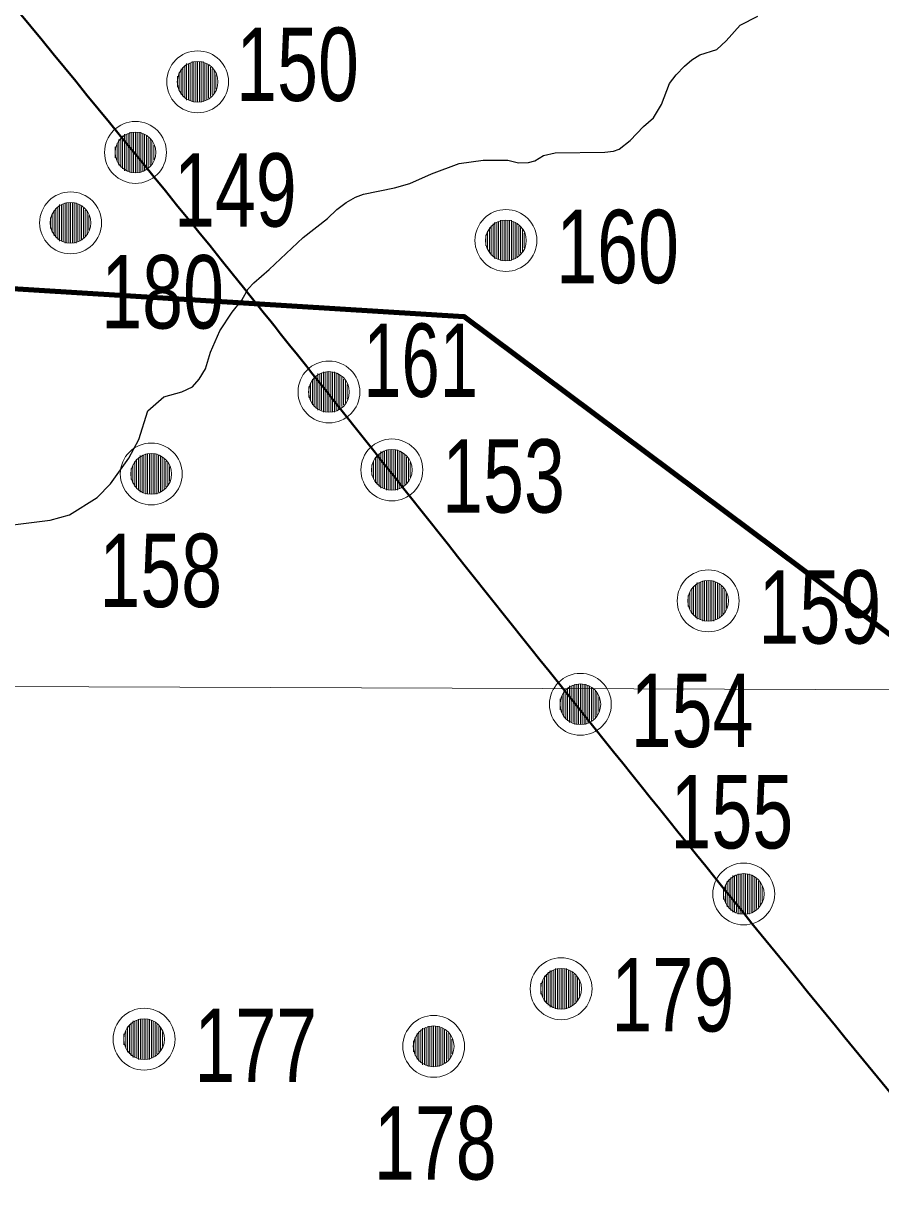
# Model space of a CAD drawing. Extents: x 553962 to 842807, y 8883888 to 9032388.
# Drawn here: x 764968 to 769644, y 8946421 to 8952764 of the extents above; entities that cross this region are included whole.
import ezdxf

# ---------------------------------------------------------------- set-up
doc = ezdxf.new("R2010")
doc.units = 0
doc.header["$LTSCALE"] = 160
for name, color, linetype, lineweight in [('15', 7, 'Continuous', 25), ('2', 7, 'Continuous', 13), ('21', 7, 'Continuous', 25), ('27', 7, 'Continuous', 90), ('32', 7, 'Continuous', 13), ('33', 7, 'Continuous', 13)]:
    doc.layers.add(name, color=color, linetype=linetype, lineweight=lineweight)

msp = doc.modelspace()

# ---------------------------------------------------------------- linework, layer by layer
at = {"layer": '15', "lineweight": 40}
msp.add_spline([(761549.2, 8957020.4), (762383.1, 8955993.9), (763257, 8954902.9), (764214.4, 8953717.3), (766168.2, 8951324.4), (767086.6, 8950171.6), (770317.8, 8946184.2), (771971, 8944146), (773006.3, 8942876.2), (773223.4, 8942642.3), (773373.7, 8942274.8), (774008.3, 8940921.5), (774359, 8940136.3), (774475.8, 8939919.1), (774642.8, 8939785.5), (774893.3, 8939668.5), (775511.2, 8939484.7), (775928.6, 8939267.5), (776078.9, 8939184), (776379.5, 8938916.7), (776680.1, 8938749.6), (776830.4, 8938582.6), (777398.1, 8938348.7), (777899.1, 8938231.7), (778550.4, 8938482.3), (779134.8, 8938866.6), (779452.1, 8939250.8), (779569, 8939384.5), (779685.9, 8939351.1), (779852.9, 8939217.4), (780086.7, 8939217.4), (780604.3, 8939451.3), (781055.2, 8939618.4), (781439.3, 8939618.4), (781823.3, 8939518.1), (782090.5, 8939401.2), (782290.9, 8939367.8), (782524.7, 8939518.1), (782858.7, 8939618.4), (783192.6, 8939651.8), (783509.9, 8939818.9), (783910.7, 8940119.6), (784278.1, 8940336.8), (784625.2, 8940434.5)], degree=3, dxfattribs=at)
at = {"layer": '2'}
msp.add_line((565315.3, 8949866.8), (791497.7, 8949052.2), dxfattribs=at)
at = {"layer": '21'}
for points in [[(768186, 8952066.6), (768216.9, 8952077), (768276.8, 8952125.6), (768349.5, 8952201.8), (768405, 8952249), (768448.6, 8952322.2), (768492.5, 8952435.6), (768528.1, 8952482.7), (768574.2, 8952530.8), (768613.3, 8952565.3), (768657.1, 8952591.4), (768749.7, 8952621.2), (768800.7, 8952669.2), (768878.1, 8952754.6), (768973.8, 8952803.2)], [(764735.9, 8950008.2), (765114.3, 8950055), (765220.7, 8950084.3), (765370.3, 8950178.2), (765443.7, 8950253.3), (765542.9, 8950393), (765598.6, 8950494.9), (765646.8, 8950651.1), (765735.2, 8950727.6), (765832.8, 8950754), (765891.8, 8950782.4), (765926.9, 8950823), (765961.1, 8950880.3), (765989.9, 8950971.4), (766040.9, 8951087.5), (766108.1, 8951189.6), (766159.2, 8951254.6), (766195.3, 8951316.5), (766224.6, 8951348.1), (766309.2, 8951420.9), (766494.8, 8951595.8), (766626.9, 8951699.9), (766678.8, 8951749.2), (766729.6, 8951787.4), (766780.6, 8951816.9), (766824.2, 8951832), (766991.9, 8951866.2), (767075.7, 8951890.5), (767194, 8951942.7), (767344.8, 8951998.9), (767476.1, 8952017.3), (767610.5, 8952017.2), (767669.1, 8952003.5), (767722.7, 8952005.2), (767758.5, 8952013.4), (767805.8, 8952043.2), (767869.4, 8952058.6), (768139.3, 8952060.8), (768186, 8952066.6), (768186, 8952066.6)]]:
    msp.add_lwpolyline(points, dxfattribs=at)
at = {"layer": '27'}
msp.add_lwpolyline([(750519.5, 8951321.2), (753181.6, 8952045.1), (767371, 8951165.8), (772338.7, 8947456.5)], dxfattribs=at)
msp.add_spline([(779358.3, 8951316.5), (778152, 8950383.2), (776870.5, 8948893), (775858.2, 8948102.8), (775096.9, 8948098.3), (774081.6, 8948143.1), (772814, 8947781.5), (772105.2, 8947296.6), (771547.4, 8947166.9), (771322, 8946330.6), (771374.4, 8945875.5), (771395.1, 8945546.1), (769593.3, 8944681.6), (768541.6, 8943918.8), (767488.3, 8942812.2), (766189.2, 8941452.3), (765366.7, 8940769), (764084.5, 8940646.2), (763321.5, 8941097.2), (762890.2, 8941044.2), (762866.3, 8940639.2), (762461.9, 8940181.4), (761397.4, 8939821), (760940.2, 8939919.5), (760875, 8939930.2)], degree=3, dxfattribs=at)
at = {"layer": '32'}
for p, q in [((768837, 8948117), (768837, 8947917)), ((768847, 8948117), (768847, 8947917)), ((768857, 8948117), (768857, 8947917)), ((768867, 8948127), (768867, 8947907)), ((768877, 8948127), (768877, 8947907)), ((768887, 8948127), (768887, 8947907)), ((768897, 8948127), (768897, 8947907)), ((768907, 8948127), (768907, 8947907)), ((768917, 8948127), (768917, 8947907)), ((768927, 8948127), (768927, 8947907)), ((768937, 8948117), (768937, 8947917)), ((768947, 8948117), (768947, 8947917)), ((768797, 8948067), (768797, 8947967)), ((768807, 8948087), (768807, 8947947)), ((768817, 8948097), (768817, 8947937)), ((768827, 8948107), (768827, 8947927)), ((768957, 8948107), (768957, 8947927)), ((768967, 8948097), (768967, 8947937)), ((768977, 8948087), (768977, 8947947)), ((768987, 8948077), (768987, 8947957)), ((768997, 8948057), (768997, 8947977)), ((768787, 8948047), (768787, 8947987))]:
    msp.add_line(p, q, dxfattribs=at)
for radius in [168.7, 111]:
    msp.add_circle((768897, 8948017), radius, dxfattribs=at)
at = {"layer": '33'}
for p, q in [((765819, 8952495), (765819, 8952395)), ((765829, 8952515), (765829, 8952375)), ((765839, 8952525), (765839, 8952365)), ((765849, 8952535), (765849, 8952355)), ((765859, 8952545), (765859, 8952345)), ((765869, 8952545), (765869, 8952345)), ((765879, 8952545), (765879, 8952345)), ((765889, 8952555), (765889, 8952335)), ((765899, 8952555), (765899, 8952335)), ((765909, 8952555), (765909, 8952335)), ((765919, 8952555), (765919, 8952335)), ((765929, 8952555), (765929, 8952335)), ((765939, 8952555), (765939, 8952335)), ((765949, 8952555), (765949, 8952335)), ((765959, 8952545), (765959, 8952345)), ((765969, 8952545), (765969, 8952345)), ((765979, 8952535), (765979, 8952355)), ((765989, 8952525), (765989, 8952365)), ((765999, 8952515), (765999, 8952375)), ((766009, 8952505), (766009, 8952385)), ((765809, 8952475), (765809, 8952415)), ((766019, 8952485), (766019, 8952405)), ((765490, 8952130), (765490, 8951990)), ((765500, 8952140), (765500, 8951980)), ((765510, 8952150), (765510, 8951970)), ((765520, 8952160), (765520, 8951960)), ((765530, 8952160), (765530, 8951960)), ((765540, 8952160), (765540, 8951960)), ((765550, 8952170), (765550, 8951950)), ((765560, 8952170), (765560, 8951950)), ((765570, 8952170), (765570, 8951950)), ((765580, 8952170), (765580, 8951950)), ((765590, 8952170), (765590, 8951950)), ((765600, 8952170), (765600, 8951950)), ((765610, 8952170), (765610, 8951950)), ((765620, 8952160), (765620, 8951960)), ((765630, 8952160), (765630, 8951960)), ((765640, 8952150), (765640, 8951970)), ((765650, 8952140), (765650, 8951980)), ((765660, 8952130), (765660, 8951990)), ((765670, 8952120), (765670, 8952000)), ((765470, 8952090), (765470, 8952030)), ((765480, 8952110), (765480, 8952010)), ((765680, 8952100), (765680, 8952020)), ((765136, 8951746), (765136, 8951606)), ((765146, 8951756), (765146, 8951596)), ((765156, 8951766), (765156, 8951586)), ((765166, 8951776), (765166, 8951576)), ((765176, 8951776), (765176, 8951576)), ((765186, 8951776), (765186, 8951576)), ((765196, 8951786), (765196, 8951566)), ((765206, 8951786), (765206, 8951566)), ((765216, 8951786), (765216, 8951566)), ((765226, 8951786), (765226, 8951566)), ((765236, 8951786), (765236, 8951566)), ((765246, 8951786), (765246, 8951566)), ((765256, 8951786), (765256, 8951566)), ((765266, 8951776), (765266, 8951576)), ((765276, 8951776), (765276, 8951576)), ((765286, 8951766), (765286, 8951586)), ((765296, 8951756), (765296, 8951596)), ((765306, 8951746), (765306, 8951606)), ((765316, 8951736), (765316, 8951616)), ((765116, 8951706), (765116, 8951646)), ((765126, 8951726), (765126, 8951626)), ((765326, 8951716), (765326, 8951636)), ((767530, 8951670), (767530, 8951490)), ((767540, 8951680), (767540, 8951480)), ((767550, 8951680), (767550, 8951480)), ((767560, 8951680), (767560, 8951480)), ((767570, 8951690), (767570, 8951470)), ((767580, 8951690), (767580, 8951470)), ((767590, 8951690), (767590, 8951470)), ((767600, 8951690), (767600, 8951470)), ((767610, 8951690), (767610, 8951470)), ((767620, 8951690), (767620, 8951470)), ((767630, 8951690), (767630, 8951470)), ((767640, 8951680), (767640, 8951480)), ((767650, 8951680), (767650, 8951480)), ((767660, 8951670), (767660, 8951490)), ((767490, 8951610), (767490, 8951550)), ((767500, 8951630), (767500, 8951530)), ((767510, 8951650), (767510, 8951510)), ((767520, 8951660), (767520, 8951500)), ((767670, 8951660), (767670, 8951500)), ((767680, 8951650), (767680, 8951510)), ((767690, 8951640), (767690, 8951520)), ((767700, 8951620), (767700, 8951540)), ((766575, 8950854), (766575, 8950654)), ((766585, 8950854), (766585, 8950654)), ((766595, 8950854), (766595, 8950654)), ((766605, 8950864), (766605, 8950644)), ((766615, 8950864), (766615, 8950644)), ((766625, 8950864), (766625, 8950644)), ((766635, 8950864), (766635, 8950644)), ((766645, 8950864), (766645, 8950644)), ((766655, 8950864), (766655, 8950644)), ((766665, 8950864), (766665, 8950644)), ((766675, 8950854), (766675, 8950654)), ((766685, 8950854), (766685, 8950654)), ((766525, 8950784), (766525, 8950724)), ((766535, 8950804), (766535, 8950704)), ((766545, 8950824), (766545, 8950684)), ((766555, 8950834), (766555, 8950674)), ((766565, 8950844), (766565, 8950664)), ((766695, 8950844), (766695, 8950664)), ((766705, 8950834), (766705, 8950674)), ((766715, 8950824), (766715, 8950684)), ((766725, 8950814), (766725, 8950694)), ((766735, 8950794), (766735, 8950714)), ((765606, 8950407), (765606, 8950207)), ((765616, 8950407), (765616, 8950207)), ((765626, 8950407), (765626, 8950207)), ((765636, 8950417), (765636, 8950197)), ((765646, 8950417), (765646, 8950197)), ((765656, 8950417), (765656, 8950197)), ((765666, 8950417), (765666, 8950197)), ((765676, 8950417), (765676, 8950197)), ((765686, 8950417), (765686, 8950197)), ((765696, 8950417), (765696, 8950197)), ((765706, 8950407), (765706, 8950207)), ((765716, 8950407), (765716, 8950207)), ((766898, 8950409), (766898, 8950249)), ((766908, 8950419), (766908, 8950239)), ((766918, 8950429), (766918, 8950229)), ((766928, 8950429), (766928, 8950229)), ((766938, 8950429), (766938, 8950229)), ((766948, 8950439), (766948, 8950219)), ((766958, 8950439), (766958, 8950219)), ((766968, 8950439), (766968, 8950219)), ((766978, 8950439), (766978, 8950219)), ((766988, 8950439), (766988, 8950219)), ((766998, 8950439), (766998, 8950219)), ((767008, 8950439), (767008, 8950219)), ((767018, 8950429), (767018, 8950229)), ((767028, 8950429), (767028, 8950229)), ((767038, 8950419), (767038, 8950239)), ((767048, 8950409), (767048, 8950249)), ((765566, 8950357), (765566, 8950257)), ((765576, 8950377), (765576, 8950237)), ((765586, 8950387), (765586, 8950227)), ((765596, 8950397), (765596, 8950217)), ((765726, 8950397), (765726, 8950217)), ((765736, 8950387), (765736, 8950227)), ((765746, 8950377), (765746, 8950237)), ((765756, 8950367), (765756, 8950247)), ((765766, 8950347), (765766, 8950267)), ((766868, 8950359), (766868, 8950299)), ((766878, 8950379), (766878, 8950279)), ((766888, 8950399), (766888, 8950259)), ((767058, 8950399), (767058, 8950259)), ((767068, 8950389), (767068, 8950269)), ((767078, 8950369), (767078, 8950289)), ((765556, 8950337), (765556, 8950277)), ((768633, 8949705), (768633, 8949525)), ((768643, 8949715), (768643, 8949515)), ((768653, 8949715), (768653, 8949515)), ((768663, 8949715), (768663, 8949515)), ((768673, 8949725), (768673, 8949505)), ((768683, 8949725), (768683, 8949505)), ((768693, 8949725), (768693, 8949505)), ((768703, 8949725), (768703, 8949505)), ((768713, 8949725), (768713, 8949505)), ((768723, 8949725), (768723, 8949505)), ((768733, 8949725), (768733, 8949505)), ((768743, 8949715), (768743, 8949515)), ((768753, 8949715), (768753, 8949515)), ((768763, 8949705), (768763, 8949525)), ((768593, 8949645), (768593, 8949585)), ((768603, 8949665), (768603, 8949565)), ((768613, 8949685), (768613, 8949545)), ((768623, 8949695), (768623, 8949535)), ((768773, 8949695), (768773, 8949535)), ((768783, 8949685), (768783, 8949545)), ((768793, 8949675), (768793, 8949555)), ((768803, 8949655), (768803, 8949575)), ((767936, 8949141), (767936, 8948961)), ((767946, 8949151), (767946, 8948951)), ((767956, 8949151), (767956, 8948951)), ((767966, 8949151), (767966, 8948951)), ((767976, 8949161), (767976, 8948941)), ((767986, 8949161), (767986, 8948941)), ((767996, 8949161), (767996, 8948941)), ((768006, 8949161), (768006, 8948941)), ((768016, 8949161), (768016, 8948941)), ((768026, 8949161), (768026, 8948941)), ((768036, 8949161), (768036, 8948941)), ((768046, 8949151), (768046, 8948951)), ((768056, 8949151), (768056, 8948951)), ((768066, 8949141), (768066, 8948961)), ((767896, 8949081), (767896, 8949021)), ((767906, 8949101), (767906, 8949001)), ((767916, 8949121), (767916, 8948981)), ((767926, 8949131), (767926, 8948971)), ((768076, 8949131), (768076, 8948971)), ((768086, 8949121), (768086, 8948981)), ((768096, 8949111), (768096, 8948991)), ((768106, 8949091), (768106, 8949011)), ((767871, 8947610), (767871, 8947390)), ((767881, 8947610), (767881, 8947390)), ((767891, 8947610), (767891, 8947390)), ((767901, 8947610), (767901, 8947390)), ((767911, 8947610), (767911, 8947390)), ((767921, 8947610), (767921, 8947390)), ((767931, 8947610), (767931, 8947390)), ((767801, 8947550), (767801, 8947450)), ((767811, 8947570), (767811, 8947430)), ((767821, 8947580), (767821, 8947420)), ((767831, 8947590), (767831, 8947410)), ((767841, 8947600), (767841, 8947400)), ((767851, 8947600), (767851, 8947400)), ((767861, 8947600), (767861, 8947400)), ((767941, 8947600), (767941, 8947400)), ((767951, 8947600), (767951, 8947400)), ((767961, 8947590), (767961, 8947410)), ((767971, 8947580), (767971, 8947420)), ((767981, 8947570), (767981, 8947430)), ((767991, 8947560), (767991, 8947440)), ((767791, 8947530), (767791, 8947470)), ((768001, 8947540), (768001, 8947460)), ((765537, 8947295), (765537, 8947155)), ((765547, 8947305), (765547, 8947145)), ((765557, 8947315), (765557, 8947135)), ((765567, 8947325), (765567, 8947125)), ((765577, 8947325), (765577, 8947125)), ((765587, 8947325), (765587, 8947125)), ((765597, 8947335), (765597, 8947115)), ((765607, 8947335), (765607, 8947115)), ((765617, 8947335), (765617, 8947115)), ((765627, 8947335), (765627, 8947115)), ((765637, 8947335), (765637, 8947115)), ((765647, 8947335), (765647, 8947115)), ((765657, 8947335), (765657, 8947115)), ((765667, 8947325), (765667, 8947125)), ((765677, 8947325), (765677, 8947125)), ((765687, 8947315), (765687, 8947135)), ((765697, 8947305), (765697, 8947145)), ((765707, 8947295), (765707, 8947155)), ((767176, 8947296), (767176, 8947076)), ((767186, 8947296), (767186, 8947076)), ((767196, 8947296), (767196, 8947076)), ((767206, 8947296), (767206, 8947076)), ((767216, 8947296), (767216, 8947076)), ((767226, 8947296), (767226, 8947076)), ((767236, 8947296), (767236, 8947076)), ((765517, 8947255), (765517, 8947195)), ((765527, 8947275), (765527, 8947175)), ((765717, 8947285), (765717, 8947165)), ((765727, 8947265), (765727, 8947185)), ((767106, 8947236), (767106, 8947136)), ((767116, 8947256), (767116, 8947116)), ((767126, 8947266), (767126, 8947106)), ((767136, 8947276), (767136, 8947096)), ((767146, 8947286), (767146, 8947086)), ((767156, 8947286), (767156, 8947086)), ((767166, 8947286), (767166, 8947086)), ((767246, 8947286), (767246, 8947086)), ((767256, 8947286), (767256, 8947086)), ((767266, 8947276), (767266, 8947096)), ((767276, 8947266), (767276, 8947106)), ((767286, 8947256), (767286, 8947116)), ((767296, 8947246), (767296, 8947126)), ((767096, 8947216), (767096, 8947156)), ((767306, 8947226), (767306, 8947146))]:
    msp.add_line(p, q, dxfattribs=at)
for centre, radius in [((765919, 8952445), 168.7), ((765919, 8952445), 111), ((765580, 8952060), 168.7), ((765580, 8952060), 111), ((765226, 8951676), 168.7), ((765226, 8951676), 111), ((767600, 8951580), 168.7), ((767600, 8951580), 111), ((766635, 8950754), 168.7), ((766635, 8950754), 111), ((765666, 8950307), 168.7), ((766978, 8950329), 168.7), ((765666, 8950307), 111), ((766978, 8950329), 111), ((768703, 8949615), 168.7), ((768703, 8949615), 111), ((768006, 8949051), 168.7), ((768006, 8949051), 111), ((767901, 8947500), 168.7), ((767901, 8947500), 111), ((765627, 8947225), 168.7), ((765627, 8947225), 111), ((767206, 8947186), 168.7), ((767206, 8947186), 111)]:
    msp.add_circle(centre, radius, dxfattribs=at)

# ---------------------------------------------------------------- texts
at = {"layer": '32', "width": 0.75}
msp.add_text('155', height=400, dxfattribs=at).set_placement((768497.5, 8948265.1))
at = {"layer": '33'}
for s, width, p in [('150', 0.75, (766128.9, 8952340.8)), ('149', 0.75, (765789.9, 8951655.5)), ('160', 0.75, (767874.2, 8951347.1)), ('180', 0.75, (765393.1, 8951100)), ('161', 0.7, (766822.3, 8950727.2)), ('153', 0.75, (767252.2, 8950096.1)), ('158', 0.75, (765383, 8949580.9)), ('159', 0.75, (768977.2, 8949382.1)), ('154', 0.75, (768280.2, 8948818.1)), ('179', 0.75, (768175.2, 8947267.1)), ('177', 0.75, (765901.2, 8946992.1)), ('178', 0.75, (766880.1, 8946459.9))]:
    msp.add_text(s, height=400, dxfattribs=dict(at, width=width)).set_placement(p)

doc.saveas('drawing.dxf')
